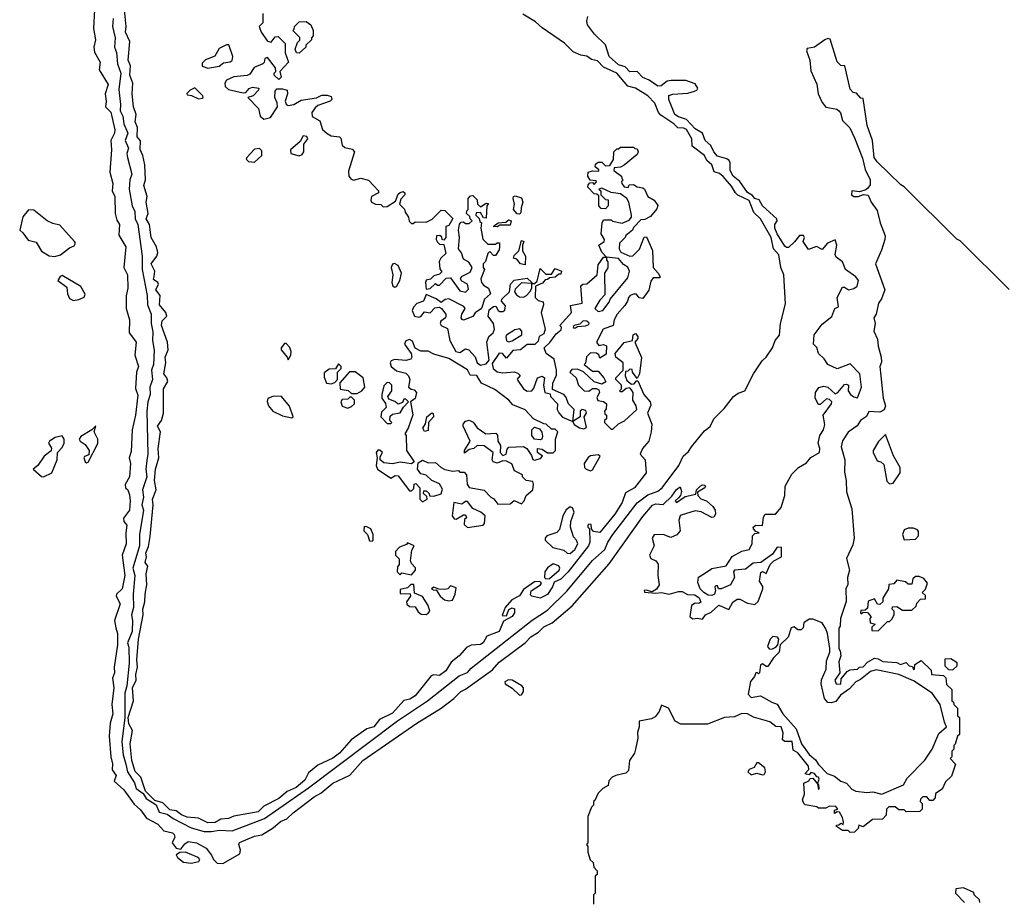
# Model space of a CAD drawing. Extents: x 2106670 to 2323771, y 35271 to 224896.
# Tile 274 of 419: x 2311758 to 2317031, y 83801 to 88522. Entities that reach past the tile are written whole.
import ezdxf

# ---------------------------------------------------------------- set-up
doc = ezdxf.new("R2010")
doc.units = 0

msp = doc.modelspace()

# ---------------------------------------------------------------- linework, layer by layer
at = {"layer": '0CON20XD'}
for points in [[(2312158.4, 88575), (2312152, 88475), (2312162.8, 88415), (2312154.4, 88375), (2312158.6, 88348.6), (2312188.1, 88295), (2312183.1, 88253.1), (2312231.1, 88175), (2312214.7, 88125), (2312220.8, 88085), (2312216.7, 88055), (2312246.4, 88026.4), (2312267.2, 87932.8), (2312266.1, 87915), (2312246.3, 87875), (2312249.4, 87825), (2312240.4, 87705), (2312255.8, 87645.8), (2312252.1, 87605), (2312267.7, 87575), (2312269, 87485), (2312277.9, 87447.9), (2312292, 87425), (2312288.4, 87368.4), (2312325.9, 87305), (2312315.7, 87195.7), (2312335.3, 87155), (2312337.1, 87085), (2312327, 87043.1), (2312328, 86975), (2312346.2, 86915), (2312344.4, 86844.4), (2312367.3, 86815), (2312381.1, 86795), (2312374.6, 86725), (2312393.1, 86665), (2312382.7, 86635), (2312377.7, 86547.7), (2312390.9, 86510.9), (2312377.8, 86405), (2312359.5, 86325), (2312355, 86210), (2312344, 86175), (2312351.1, 86145), (2312345.3, 86075), (2312323.1, 86033.1), (2312325, 86016), (2312336.1, 86005), (2312345, 85977.1), (2312348.7, 85945), (2312345.2, 85894.8), (2312312.7, 85852.7), (2312315.8, 85835.8), (2312330.5, 85815), (2312325.2, 85775), (2312327.4, 85715), (2312306.4, 85655), (2312321, 85545), (2312306.2, 85475), (2312276.8, 85445), (2312274.5, 85435.5), (2312295.1, 85394.9), (2312265.2, 85305.2), (2312273, 85265), (2312281, 85235), (2312281.2, 85175), (2312263.4, 85055), (2312265.4, 85025), (2312254.4, 84995.6), (2312261.4, 84945), (2312251.1, 84855), (2312256.4, 84805), (2312242, 84755), (2312236.2, 84685), (2312245.7, 84575), (2312255, 84537.5), (2312252.5, 84505), (2312274.7, 84475), (2312263.8, 84445), (2312315, 84397.4), (2312370.7, 84320.7), (2312405, 84290.2), (2312437, 84247), (2312496.8, 84215), (2312529.2, 84179.2), (2312575, 84167.2), (2312585, 84159.4), (2312588.2, 84145), (2312574.5, 84115), (2312595, 84085.5), (2312620.6, 84079.4), (2312641.7, 84108.3), (2312659.1, 84120.9), (2312704.3, 84115), (2312755.7, 84085), (2312785, 84048.8), (2312795.4, 84025.4), (2312815, 84005.5), (2312845, 84003.3)], [(2312805, 84222.4), (2312765, 84221.9), (2312715, 84246.7), (2312655, 84251.6), (2312624.2, 84264.2), (2312596.3, 84286.3), (2312560.8, 84290.8), (2312525, 84329.1), (2312480.5, 84340.5), (2312431.1, 84391.1), (2312405.5, 84465), (2312375.3, 84495.3), (2312357.2, 84555), (2312349.6, 84645), (2312361.8, 84715), (2312341.7, 84751.7), (2312337.7, 84785), (2312367.8, 84875), (2312362.5, 84945), (2312382.1, 84985), (2312379.4, 85015), (2312388.2, 85055), (2312384.6, 85095), (2312394.1, 85205), (2312419.1, 85335), (2312417.1, 85365), (2312428.2, 85405), (2312428.7, 85445), (2312439.2, 85495), (2312434.2, 85555), (2312442.9, 85595), (2312428.7, 85615), (2312436.2, 85645), (2312432.5, 85665), (2312448.1, 85701.9), (2312456.1, 85755), (2312472.1, 85925), (2312469.1, 85955), (2312488.9, 86005), (2312480.3, 86055), (2312484.3, 86115.7), (2312503.1, 86175), (2312499.3, 86225), (2312511.2, 86315), (2312496.2, 86345), (2312516.4, 86375), (2312526.9, 86415), (2312527.1, 86545), (2312551.5, 86585), (2312546.2, 86605), (2312528.7, 86625), (2312540.4, 86685), (2312535.9, 86715), (2312552.8, 86755), (2312549.4, 86795), (2312516.5, 86885), (2312521.3, 86908.7), (2312546.2, 86935), (2312539.4, 86955), (2312505.9, 86995), (2312509.2, 87045), (2312487.2, 87075), (2312500.5, 87105), (2312498.1, 87115), (2312475, 87131.2), (2312477.3, 87147.3), (2312481.8, 87175), (2312461.8, 87215), (2312491.5, 87255), (2312496.9, 87275), (2312490, 87305), (2312462.3, 87355), (2312453.3, 87425), (2312434.6, 87455), (2312445.4, 87485), (2312435.4, 87544.6), (2312439.6, 87575), (2312422.7, 87635), (2312430.4, 87665), (2312427.3, 87745), (2312417.3, 87795), (2312403.4, 87826.6), (2312403.9, 87873.9), (2312386.2, 87895), (2312387.8, 87945), (2312376.5, 87975), (2312380.7, 88015), (2312366.2, 88055), (2312360, 88125), (2312362.8, 88182.8), (2312347.3, 88225), (2312351.5, 88275), (2312338.8, 88305), (2312347.5, 88405), (2312324.7, 88455), (2312328.2, 88485), (2312319.1, 88575)], [(2312745, 84174.4), (2312785, 84174.7), (2312825, 84181.6), (2312895, 84178.1), (2313067.9, 84245), (2313305, 84408.6), (2313781.8, 84768.2), (2313941.3, 84875), (2314111.7, 85008.3), (2314155, 85026.7), (2314175, 85050.4), (2314503, 85307), (2314585, 85360.4), (2314688.3, 85461.7), (2314824.5, 85625.5), (2314892.1, 85685), (2314908, 85725), (2314933.8, 85766.2), (2315065, 85934.1), (2315121.7, 85978.3), (2315175, 85997), (2315198.1, 86015), (2315288.1, 86135), (2315310.8, 86185), (2315340, 86210), (2315355.5, 86234.5), (2315425, 86320.3), (2315456.1, 86343.9), (2315475.6, 86385), (2315529.9, 86440.1), (2315581.3, 86505), (2315605, 86522.2), (2315641, 86535), (2315688.3, 86625), (2315734.4, 86695), (2315755.9, 86714.2), (2315789.5, 86765), (2315802.9, 86805), (2315826.6, 86833.4), (2315832.2, 86895), (2315858.8, 87001.1), (2315849.1, 87155), (2315833.7, 87195), (2315823.8, 87263.8), (2315795.5, 87295), (2315781.7, 87355), (2315725.3, 87455.3), (2315689.6, 87489.6), (2315665, 87553.4), (2315603, 87583), (2315591.2, 87595), (2315570.1, 87630.1), (2315525, 87683.1), (2315505, 87698.1), (2315476.7, 87706.7), (2315465.2, 87745), (2315437.7, 87767.7), (2315425.2, 87795), (2315359.6, 87845), (2315357.6, 87885), (2315328.4, 87935), (2315315, 87941.6), (2315282.8, 87942.8), (2315261.1, 87965), (2315190.5, 88010.5), (2315178.5, 88025), (2315158.9, 88075), (2315121.8, 88115), (2315055, 88155.1), (2315015, 88165.9), (2314956.3, 88235), (2314885, 88268.7), (2314851.8, 88301.8), (2314819.2, 88309.2), (2314795, 88327.4), (2314762.4, 88332.4), (2314720.9, 88350.9), (2314675, 88397.3), (2314555, 88477.7), (2314520.4, 88510.4), (2314452.1, 88552.1)], [(2312845, 84003.3), (2312937.1, 84055), (2312940.9, 84075), (2312930.4, 84105), (2312935, 84116.1), (2313015, 84150), (2313055, 84157.7), (2313115.5, 84194.5), (2313155, 84227.9), (2313188, 84242), (2313221.8, 84275), (2313335, 84360.7), (2313370.4, 84379.6), (2313435, 84433.9), (2313525, 84477.3), (2313595, 84555.2), (2313884.5, 84755), (2314014, 84836), (2314082.8, 84887.2), (2314120, 84925), (2314145, 84937.7), (2314289.9, 85040.1), (2314325, 85081.8), (2314465, 85185.3), (2314495, 85217.8), (2314536.9, 85243.1), (2314565, 85271), (2314608.4, 85291.6), (2314716.4, 85383.6), (2314915, 85608.9), (2315095, 85862.6), (2315147.1, 85922.9), (2315165, 85929.7), (2315203.3, 85926.7), (2315249.8, 85970.2), (2315275, 86006.7), (2315295, 86021.2), (2315302.5, 85995), (2315296.1, 85973.9), (2315285, 85962.5), (2315267.5, 85945), (2315275, 85937.5), (2315321.9, 85968.1), (2315378, 85982), (2315382.5, 86005), (2315401.2, 86025), (2315415, 86031.2), (2315425, 86028.8), (2315430, 86025), (2315426.7, 86015), (2315387.5, 85992.5), (2315390, 85975), (2315405, 85955.5), (2315436, 85945), (2315469.2, 85915), (2315482.9, 85895), (2315484.2, 85875), (2315475, 85858.8), (2315465, 85856.2), (2315406.7, 85886.7), (2315375, 85892.2), (2315300.6, 85869.4), (2315294, 85866), (2315288, 85842), (2315294.1, 85785), (2315276.7, 85763.3), (2315245, 85749.1), (2315204.6, 85764.6), (2315155, 85763.9), (2315145.3, 85745), (2315154.7, 85705), (2315131.1, 85655), (2315137.1, 85637.1), (2315165, 85624), (2315177.1, 85607.1), (2315175.4, 85545), (2315182.6, 85495), (2315168.3, 85471.7), (2315145, 85458), (2315113.1, 85466.9), (2315102.5, 85465), (2315103.6, 85456.4), (2315165, 85451.2), (2315194.6, 85455.4), (2315235, 85445.7), (2315285, 85460.5), (2315305, 85460.7), (2315333.9, 85443.9), (2315372.7, 85442.7), (2315396.4, 85426.4), (2315405, 85402.7), (2315395, 85395.9), (2315375, 85397), (2315355.3, 85385), (2315346.2, 85325), (2315363.3, 85313.3), (2315387.2, 85317.2), (2315415, 85311.8), (2315430, 85335), (2315461.4, 85348.6), (2315502.7, 85387.3), (2315555.5, 85364.5), (2315577.2, 85402.8), (2315600.6, 85419.4), (2315615, 85419.7), (2315655, 85398.2), (2315695, 85390), (2315713.1, 85406.9), (2315736.9, 85475), (2315737.3, 85487.3), (2315720.5, 85515), (2315727.5, 85562.5), (2315735, 85567.5), (2315755, 85556.2), (2315777.5, 85605), (2315797.1, 85625), (2315836.8, 85645), (2315837.1, 85695), (2315815, 85697.5), (2315789.2, 85660.8), (2315726, 85616), (2315685, 85612.1), (2315645, 85578.8), (2315586.2, 85573.8), (2315580, 85565), (2315586.2, 85535), (2315565, 85495.8), (2315514.3, 85474.3), (2315500, 85475), (2315495, 85490), (2315485, 85490), (2315480, 85485), (2315483.3, 85463.3), (2315478.8, 85445), (2315465, 85437.8), (2315445, 85440), (2315422.2, 85455), (2315402.2, 85475), (2315388.7, 85508.7), (2315393, 85537), (2315425, 85557.3), (2315465, 85583.2), (2315541.7, 85598.3), (2315573.2, 85646.8), (2315625, 85676.5), (2315665.1, 85684.9), (2315680.7, 85715), (2315681.3, 85758.7), (2315695, 85771.2), (2315717.5, 85775), (2315700.7, 85780.7), (2315686.7, 85795), (2315686.2, 85805), (2315700, 85815), (2315735.8, 85814.2), (2315741.3, 85858.7), (2315750, 85875), (2315805, 85874.6), (2315835, 85909.6), (2315856, 85975), (2315856.7, 86025), (2315892.2, 86087.8), (2315928, 86125), (2315971.1, 86148.9), (2315995, 86178.4), (2316041.8, 86205), (2316043.5, 86225), (2316034.3, 86255), (2316043.6, 86295), (2316061.8, 86325), (2316068.9, 86355), (2316060.7, 86405), (2316105.7, 86464.3), (2316106.5, 86475), (2316095, 86488.5), (2316078.9, 86491.1), (2316045, 86461.4), (2316035, 86462), (2316017.1, 86495), (2316020, 86525), (2316037, 86553), (2316065, 86560), (2316085, 86554.4), (2316125, 86517.9), (2316139.2, 86525), (2316175, 86568.6), (2316185, 86570.8), (2316195.7, 86565), (2316195.4, 86535), (2316207.3, 86515), (2316225, 86502.1), (2316245, 86497.5), (2316266.2, 86555), (2316257.9, 86625), (2316205, 86678.9), (2316135, 86651.6), (2316085.4, 86675), (2316066, 86706), (2316035.3, 86735), (2316026, 86766), (2316009.4, 86785), (2316012.9, 86835), (2316055, 86891.4), (2316107.9, 86932.1), (2316123.8, 86976.2), (2316142.5, 86985), (2316135.5, 87034.5), (2316165, 87090), (2316175, 87090), (2316195.9, 87075.9), (2316225, 87081.8), (2316243.1, 87095), (2316249.2, 87125), (2316236, 87145), (2316180, 87185), (2316163.8, 87225), (2316129.7, 87249.7), (2316125.7, 87265), (2316134.2, 87315), (2316125, 87342.5), (2316084.7, 87325.3), (2316055, 87291.2), (2316025, 87308), (2315981.4, 87291.4), (2315954.2, 87335), (2315961.2, 87355), (2315955, 87366), (2315934.2, 87365.8), (2315907.9, 87332.1), (2315875, 87303.1), (2315865, 87302), (2315855, 87310), (2315814, 87375), (2315802.3, 87405), (2315802.2, 87425), (2315814.4, 87445), (2315811.8, 87455), (2315735, 87525.9), (2315717.3, 87557.3), (2315695, 87564.6), (2315681.3, 87581.3), (2315655, 87596.1), (2315615.1, 87655.1), (2315578.3, 87685), (2315563.4, 87715), (2315563.4, 87755), (2315557.3, 87767.3), (2315545, 87777), (2315495, 87790.8), (2315475, 87814.8), (2315458.6, 87848.6), (2315429, 87875), (2315413.8, 87913.8), (2315375, 87937.5), (2315328.4, 87988.4), (2315285, 88002.7), (2315266.6, 88015), (2315234.1, 88095), (2315233.8, 88116.2), (2315255, 88123.5), (2315335, 88127.9), (2315371.2, 88138.8), (2315384, 88145), (2315388.6, 88155), (2315375, 88178), (2315325.8, 88195.8), (2315247.3, 88197.3), (2315225, 88192.9), (2315192.3, 88167.7), (2315175, 88166.9), (2315128.8, 88198.8), (2315095, 88211.8), (2315065, 88245.3), (2315025, 88243), (2315000.1, 88270.1), (2314965, 88280.6), (2314915, 88324.7), (2314895, 88386.7), (2314836.6, 88445), (2314799, 88495), (2314795.4, 88515), (2314800.2, 88539.8)], [(2313060, 88555), (2313060, 88505), (2313040, 88485), (2313050, 88455), (2313085, 88407.5), (2313105, 88402.5), (2313125, 88430), (2313141.7, 88431.7), (2313180, 88395), (2313180, 88345), (2313197.5, 88295), (2313150, 88245), (2313157.5, 88215), (2313145, 88202.5), (2313120, 88225), (2313120, 88235), (2313130, 88245), (2313127.5, 88265), (2313085, 88320), (2313070, 88315), (2313067, 88293), (2313060, 88285), (2313013.6, 88266.4), (2312989.3, 88230.7), (2312975, 88222.5), (2312903.6, 88216.4), (2312865, 88197.5), (2312857, 88183), (2312858.8, 88165), (2312875, 88148.8), (2312955, 88130), (2312968.3, 88131.7), (2312987, 88153), (2313005, 88160), (2313037.5, 88155), (2313036.7, 88145), (2313007.5, 88115), (2312980, 88105), (2313036.3, 88046.3), (2313046.2, 88005), (2313065, 87988.8), (2313101.2, 87998.8), (2313137.5, 88055), (2313137, 88077), (2313123.8, 88105), (2313125, 88140), (2313135, 88152.5), (2313165, 88152.5), (2313190, 88145), (2313192.5, 88125), (2313180, 88085), (2313185, 88070), (2313195, 88062.5), (2313225, 88067.5), (2313265, 88091.2), (2313346.4, 88103.6), (2313375, 88117.5), (2313405, 88117.5), (2313425, 88110), (2313430, 88095), (2313420, 88085), (2313355, 88063.3), (2313340.4, 88049.5), (2313322.5, 88025), (2313323, 88003), (2313365, 87980), (2313380, 87935), (2313403.6, 87913.6), (2313425, 87900), (2313470, 87895), (2313477, 87887), (2313485, 87850), (2313498.3, 87838.3), (2313538.3, 87828.3), (2313550, 87815), (2313518.3, 87711.7), (2313520, 87685), (2313530.7, 87670.7), (2313545, 87662.5), (2313585, 87674), (2313625, 87662.9), (2313680, 87605), (2313680, 87595), (2313642.5, 87575), (2313637.5, 87555), (2313642.5, 87545), (2313663.6, 87533.6), (2313691.7, 87531.7), (2313705, 87520), (2313725, 87522.5), (2313770, 87550), (2313785, 87587.5), (2313795, 87597.5), (2313811.7, 87601.7), (2313820, 87595), (2313820, 87585), (2313799.3, 87560.7), (2313792.5, 87535), (2313818.3, 87508.3), (2313821.7, 87491.7), (2313840, 87465), (2313843, 87443), (2313855, 87430), (2313865, 87430), (2313875, 87440), (2313935, 87437.5), (2313966.4, 87453.6), (2314015, 87502.5), (2314035, 87500), (2314077, 87457), (2314055, 87420), (2314040, 87415), (2314040, 87355), (2314028.3, 87341.7), (2314020, 87345), (2314018.3, 87358.3), (2314007, 87367), (2313990, 87365), (2313987.5, 87345), (2313995, 87330), (2314005, 87320), (2314028.3, 87318.3), (2314039.3, 87270.7), (2314012.5, 87245), (2314003.6, 87226.4), (2314008.3, 87188.3), (2314017.5, 87172.5), (2314005, 87160), (2313975, 87150), (2313957.5, 87132.5), (2313935, 87127.5), (2313930, 87115), (2313935, 87080), (2313955, 87082.5), (2313985, 87110), (2313995, 87100), (2314005, 87100), (2314041.7, 87138.3), (2314065, 87140), (2314115, 87070), (2314145, 87062.5), (2314161.7, 87078.3), (2314155.8, 87105.8), (2314125, 87122.5), (2314117.5, 87135), (2314123.9, 87146.1), (2314170, 87170), (2314180, 87195), (2314163.3, 87223.3), (2314135, 87240), (2314123.3, 87273.3), (2314107.5, 87295), (2314113.3, 87355), (2314107.5, 87395), (2314113, 87427), (2314121.7, 87438.3), (2314135, 87440), (2314145, 87430), (2314165, 87430), (2314180, 87445), (2314170, 87455), (2314168.3, 87468.3), (2314150, 87485), (2314151.7, 87498.3), (2314160, 87505), (2314160, 87565), (2314171.7, 87578.3), (2314185, 87580), (2314208.3, 87558.3), (2314210, 87535), (2314225, 87520), (2314255, 87540), (2314268.3, 87538.3), (2314260, 87525), (2314255, 87460), (2314241.7, 87461.7), (2314225, 87490), (2314201.7, 87488.3), (2314200, 87475), (2314218.3, 87458.3), (2314221.7, 87441.7), (2314230, 87435), (2314227.5, 87405), (2314237.5, 87347.5), (2314265, 87320), (2314305, 87320), (2314315, 87327.5), (2314327, 87327), (2314326.7, 87305), (2314325, 87290), (2314305, 87260), (2314295, 87260), (2314275, 87280), (2314265, 87270), (2314252.5, 87227.5), (2314240, 87215), (2314240, 87195), (2314247.5, 87185), (2314226.7, 87135), (2314230, 87115), (2314241.2, 87101.2), (2314268.8, 87085), (2314278.8, 87055), (2314246.7, 87025), (2314230, 86975), (2314197, 86953), (2314185, 86932.5), (2314135, 86913.8), (2314126.4, 86916.4), (2314121.2, 86925), (2314126.2, 86945), (2314143.3, 86975), (2314136.1, 86986.1), (2314055, 87027.5), (2314036.4, 87023.6), (2314015, 87007.5), (2313987.7, 87027.7), (2313935, 87050), (2313920, 87015), (2313885, 87002.5), (2313866.4, 86983.6), (2313860, 86965), (2313872.5, 86935), (2313895, 86930), (2313905, 86933.3), (2313925, 86958), (2313955, 86952.5), (2313981.2, 86978.8), (2314005, 86982.5), (2314016.4, 86976.4), (2314040, 86945), (2314040, 86935), (2314037.5, 86925), (2314013, 86907), (2314008.8, 86895), (2314014.5, 86884.4), (2314049.2, 86869.2), (2314061.2, 86805), (2314093.3, 86745), (2314115, 86740), (2314145, 86760), (2314163.3, 86755), (2314197.6, 86717.6), (2314206.7, 86685), (2314225, 86672.5), (2314255, 86680), (2314271.7, 86698.3), (2314260, 86795), (2314269.2, 86825), (2314294.1, 86845.9), (2314300, 86865), (2314295.9, 86895.9), (2314266.2, 86935), (2314271.7, 86968.3), (2314295, 86986.7), (2314308.3, 86988.3), (2314320, 86965), (2314329.6, 86959.5), (2314345, 86958.8), (2314355, 86966.7), (2314359.7, 86989.7), (2314337.5, 87015), (2314340, 87025), (2314380, 87065), (2314386.7, 87105), (2314405, 87126.7), (2314475, 87137.5), (2314500, 87115), (2314500, 87110), (2314445, 87112.5), (2314411.7, 87078.3), (2314407.5, 87065), (2314418.3, 87048.3), (2314435, 87038.8), (2314455, 87036.7), (2314472.5, 87045), (2314490, 87065), (2314500, 87085), (2314500, 87110), (2314515, 87110), (2314528.3, 87121.7), (2314545, 87190), (2314575, 87160), (2314605, 87160), (2314625, 87190), (2314660, 87175), (2314655, 87160), (2314645, 87160), (2314625, 87143.3), (2314595, 87140), (2314585, 87130), (2314571.7, 87128.3), (2314558.3, 87111.7), (2314520, 87095), (2314518.8, 87035), (2314535, 87018.8), (2314561.7, 87011.7), (2314562.5, 86995), (2314550, 86955), (2314572.5, 86865), (2314565, 86840), (2314540, 86825), (2314535, 86800), (2314516.4, 86783.6), (2314475, 86782.5), (2314440, 86755), (2314399.3, 86750.7), (2314365, 86710), (2314342.5, 86735), (2314325, 86736), (2314288.3, 86681.7), (2314292.5, 86655), (2314315, 86636.2), (2314345, 86631.2), (2314405, 86636.7), (2314425, 86630), (2314437.5, 86617.5), (2314422.5, 86597.5), (2314425, 86590), (2314456.1, 86546.1), (2314475, 86532.5), (2314500, 86535), (2314511.7, 86548.3), (2314530, 86605), (2314555, 86612.5)], [(2312258.4, 88528.4), (2312255.2, 88485.2), (2312268.1, 88425), (2312266, 88375), (2312276.6, 88346.6), (2312281, 88285), (2312298.4, 88235), (2312288.1, 88148.1), (2312297.7, 88067.7), (2312295.3, 88035), (2312309.2, 88005), (2312315.3, 87965), (2312337.1, 87915), (2312322.9, 87875), (2312339.7, 87835), (2312332, 87805), (2312334, 87784), (2312357.8, 87695), (2312347.1, 87665), (2312343.6, 87615), (2312360.6, 87525), (2312373.7, 87495), (2312375.9, 87455), (2312390.5, 87425), (2312413.3, 87255), (2312412.7, 87185), (2312439.8, 87045), (2312442, 86995), (2312461.2, 86945), (2312462.4, 86895), (2312471.2, 86851.2), (2312469.4, 86805), (2312477.4, 86752.6), (2312474, 86675), (2312463.8, 86645), (2312468.7, 86595), (2312455.3, 86555), (2312456.6, 86515), (2312443.1, 86475), (2312438.8, 86425), (2312444.1, 86195), (2312438.8, 86161.2), (2312432.8, 86115), (2312438.2, 86075), (2312415.7, 86005), (2312420.9, 85965), (2312412.5, 85925), (2312421.2, 85895), (2312398.5, 85765), (2312399, 85705), (2312364, 85585), (2312374.5, 85545), (2312365.7, 85445), (2312366.4, 85375), (2312356.1, 85335), (2312361.7, 85305), (2312359.3, 85245), (2312334.8, 85185.2), (2312341.8, 85161.8), (2312343.4, 85076.6), (2312330.7, 84955), (2312320, 84915), (2312321.1, 84785), (2312304.5, 84654.5), (2312311.2, 84585), (2312325.9, 84535.9), (2312335.4, 84495), (2312372, 84435), (2312381.3, 84405), (2312418.2, 84378.2), (2312435, 84352.2), (2312488.2, 84318.2), (2312505, 84278.2), (2312548.1, 84268.1), (2312578.9, 84245), (2312675, 84194.8), (2312745, 84174.4)], [(2313255, 88342.5), (2313240, 88345), (2313232.5, 88365), (2313245, 88400), (2313257, 88413), (2313257, 88427), (2313220, 88465), (2313228.3, 88471.7), (2313230, 88485), (2313255, 88510), (2313291.7, 88511.7), (2313317.5, 88495), (2313330, 88465), (2313330, 88435), (2313320, 88425), (2313320, 88415), (2313290, 88385), (2313290, 88375), (2313255, 88342.5)], [(2312765, 88263.3), (2312825, 88273.3), (2312848.3, 88291.7), (2312884, 88296), (2312895, 88303.3), (2312898.8, 88325), (2312878.3, 88388.3), (2312865, 88387.5), (2312825, 88367.5), (2312803, 88327), (2312753, 88307), (2312735, 88290), (2312735, 88272.5), (2312765, 88263.3)], [(2317057, 87077), (2316795, 87337.5), (2316777, 87347), (2316495, 87627.5), (2316477, 87637), (2316350.7, 87760.7), (2316334.2, 87784.2), (2316324.5, 87875), (2316296.3, 87956.3), (2316275, 88100), (2316261.7, 88101.7), (2316238.3, 88128.3), (2316221.7, 88131.7), (2316205, 88150), (2316176.7, 88275), (2316155, 88276.2), (2316135, 88296.2), (2316097.5, 88417.5), (2316085, 88421.2), (2316070, 88415), (2316014.5, 88375.5), (2315975, 88368.7), (2315970.5, 88355), (2315988.9, 88305), (2315995, 88248.6), (2316027.6, 88177.5), (2316034.5, 88125), (2316055, 88077.9), (2316075, 88053.1), (2316133.2, 88043.2), (2316144.5, 88034.5), (2316153.4, 88023.4), (2316165, 87982.5), (2316203.8, 87943.8), (2316229.3, 87889.3), (2316271.5, 87781.5), (2316285, 87720), (2316312.5, 87665), (2316311.7, 87638.3), (2316300.3, 87619.7), (2316289.4, 87610.6), (2316255, 87600.8), (2316214.3, 87605.7), (2316213.1, 87585), (2316225.3, 87574.7), (2316247.5, 87575), (2316276.4, 87586.4), (2316302, 87582), (2316317.1, 87545), (2316350.5, 87500.5), (2316365.5, 87435), (2316392, 87365), (2316391.5, 87345), (2316372.2, 87287.8), (2316340.6, 87215), (2316390.9, 87075), (2316373.4, 87026.6), (2316357.3, 87005), (2316344.2, 86945.8), (2316332.5, 86925), (2316339.5, 86895), (2316332.3, 86855), (2316351.2, 86811.2), (2316355, 86773.3), (2316372, 86715), (2316372.2, 86687.8), (2316364.7, 86665), (2316368.8, 86615), (2316382.5, 86495), (2316394.8, 86455), (2316387, 86433), (2316365, 86420), (2316305, 86423.8), (2316291.9, 86398.1), (2316260, 86375), (2316242.9, 86347.1), (2316195, 86312.5), (2316165, 86267.1), (2316157.7, 86235), (2316176.5, 86165), (2316175, 86100), (2316183.3, 86055), (2316185, 85993.3), (2316213.3, 85903.3), (2316225.8, 85745), (2316219.6, 85710.4), (2316185, 85637.5), (2316201.2, 85575), (2316191.2, 85535), (2316192.5, 85497.5), (2316182.5, 85475), (2316183, 85407), (2316154, 85315), (2316152.5, 85275), (2316144.2, 85264.2), (2316144.6, 85155.3), (2316152.5, 85142.5), (2316154.4, 85115.6), (2316144.1, 85084.1), (2316150, 85025), (2316123.3, 84985), (2316130, 84965), (2316155, 84963.8), (2316157.5, 84992.5), (2316188.3, 85031.7), (2316205, 85040), (2316245, 85043.8), (2316255.8, 85054.2), (2316275, 85057.5), (2316298.1, 85081.9), (2316335, 85102.5), (2316355, 85100), (2316380, 85085), (2316455, 85080), (2316475, 85070), (2316505, 85080), (2316521.7, 85061.7), (2316538.3, 85058.3), (2316545, 85042.5), (2316550, 85045), (2316551.7, 85068.3), (2316585, 85090), (2316638.3, 85038.3), (2316640, 85015), (2316705, 85010), (2316718.3, 84998.3), (2316721.7, 84961.7), (2316750, 84935), (2316750, 84875), (2316758.3, 84868.3), (2316760, 84855), (2316780, 84835), (2316780, 84795), (2316790, 84785), (2316790, 84695), (2316780, 84685), (2316768.3, 84641.7), (2316760, 84635), (2316760, 84615), (2316750, 84605), (2316750, 84575), (2316740, 84565), (2316770, 84535), (2316748.3, 84471.7), (2316715, 84440), (2316698.3, 84401.7), (2316661.7, 84378.3), (2316660, 84355), (2316648.3, 84341.7), (2316631.7, 84341.7), (2316615, 84360), (2316595, 84360), (2316581.7, 84348.3), (2316580, 84335), (2316590, 84325), (2316590, 84295), (2316578.3, 84281.7), (2316505, 84280), (2316495, 84290), (2316465, 84290), (2316447, 84307), (2316413, 84307), (2316400, 84295), (2316398.3, 84261.7), (2316378.3, 84241.7), (2316325, 84240), (2316275, 84200), (2316251.7, 84208.3), (2316248.3, 84191.7), (2316228.3, 84171.7), (2316205, 84170), (2316195, 84180), (2316165, 84180), (2316131.7, 84201.7), (2316131.7, 84208.3), (2316145, 84210), (2316155, 84220), (2316168.3, 84211.7), (2316170, 84225), (2316165, 84250), (2316148.3, 84278.3), (2316135, 84280), (2316121.7, 84271.7), (2316121.7, 84288.3), (2316140, 84295), (2316128.3, 84308.3), (2316095, 84310), (2316075, 84300), (2316035, 84300), (2316027, 84307), (2315965, 84317.5), (2315957.5, 84325), (2315950, 84345), (2315960, 84375), (2315956.4, 84433.6), (2315983, 84447), (2315991.7, 84458.3), (2316005, 84460), (2316030, 84430), (2316035, 84400), (2316040, 84405), (2316037.5, 84425), (2316030, 84430), (2316040, 84455), (2316035, 84466.2), (2316027.5, 84467.5), (2316013.9, 84486.1), (2315995, 84490), (2315985, 84477.5), (2315963, 84483), (2315983.6, 84506.4), (2315981.9, 84525)], [(2312715, 88097.5), (2312735, 88102.5), (2312740, 88105), (2312737.5, 88115), (2312695, 88157.5), (2312670, 88145), (2312653, 88127), (2312655, 88120), (2312677, 88117), (2312715, 88097.5)], [(2313255, 87793.8), (2313269.6, 87800.5), (2313280, 87815), (2313280, 87855), (2313300, 87885), (2313295, 87897.5), (2313275, 87900), (2313259.3, 87870.7), (2313207.5, 87825), (2313210, 87805), (2313255, 87793.8)], [(2314555, 86612.5), (2314567.5, 86605), (2314563.3, 86565), (2314570, 86525), (2314598.3, 86518.3), (2314600, 86505), (2314637.5, 86465), (2314636.2, 86435), (2314645, 86416.7), (2314665, 86394), (2314720, 86370), (2314727.5, 86355), (2314755, 86336.2), (2314778, 86332), (2314792.5, 86337.5), (2314780, 86395), (2314792.5, 86415), (2314789.3, 86429.3), (2314770, 86435), (2314760, 86425), (2314760, 86395), (2314720, 86370), (2314727.5, 86435), (2314697.5, 86465), (2314683.3, 86503.3), (2314672.5, 86515), (2314611.7, 86541.7), (2314613.6, 86576.4), (2314631.7, 86618.3), (2314633.3, 86645), (2314620, 86705), (2314577.1, 86735), (2314566.7, 86765), (2314596.4, 86793.6), (2314630, 86840), (2314658.3, 86861.7), (2314660, 86875), (2314650, 86885), (2314712.5, 86955), (2314707.5, 86992.5), (2314770, 87005), (2314763, 87097), (2314773.6, 87106.4), (2314795, 87107.5), (2314850, 87155), (2314855, 87210), (2314885, 87250), (2314900, 87250), (2314900, 87235), (2314907.5, 87225), (2314907, 87193), (2314890, 87165), (2314891.7, 87048.3), (2314865, 87020), (2314837.5, 86975), (2314855, 86960), (2314880, 86965), (2314915, 87010), (2314920, 87025), (2315015, 87140), (2315023.3, 87175), (2315015, 87197.5), (2314990.7, 87210.7), (2314965, 87242.5), (2314900, 87250), (2314875, 87276.7), (2314858.8, 87315), (2314887.5, 87335), (2314890, 87345), (2314872.5, 87375), (2314877.5, 87435), (2314885, 87450), (2314925, 87450), (2314933, 87443), (2314985, 87433.3), (2315021.7, 87448.3), (2315033.3, 87465), (2315033.3, 87475), (2315020, 87545), (2315010, 87565), (2314975, 87589.2), (2314926.1, 87596.1), (2314875, 87620), (2314860, 87615), (2314870, 87605), (2314870, 87585), (2314895, 87560), (2314908.3, 87558.3), (2314910, 87525), (2314895, 87510), (2314871.7, 87511.7), (2314860, 87525), (2314858.3, 87578.3), (2314848.3, 87588.3), (2314835, 87590), (2314800, 87625), (2314801.7, 87638.3), (2314811.7, 87648.3), (2314825, 87650), (2314835, 87640), (2314846.7, 87653.3), (2314845, 87660), (2314812.5, 87662.5), (2314800, 87685), (2314802.5, 87705), (2314825, 87713.3), (2314858.3, 87711.7), (2314858.3, 87718.3), (2314840, 87735), (2314841.7, 87748.3), (2314855, 87760), (2314875, 87760), (2314895, 87740), (2314918.3, 87741.7), (2314937, 87773), (2314940, 87815), (2314955, 87830), (2314965, 87830), (2314975, 87840), (2315045, 87840), (2315051.7, 87831.7), (2315065, 87830), (2315070, 87815), (2315065, 87800), (2314995, 87742.5), (2314975, 87732.5), (2314941.7, 87728.3), (2314940, 87715), (2314980, 87685), (2314981.7, 87671.7), (2314990, 87665), (2314980, 87655), (2314982.5, 87645), (2314995, 87627.5), (2315016.4, 87623.6), (2315021.7, 87638.3), (2315045, 87640), (2315065, 87627.5), (2315095, 87621.2), (2315104.2, 87614.2), (2315122.5, 87575), (2315155.9, 87555.9), (2315175, 87527.5), (2315170.7, 87509.3), (2315135, 87467.5), (2315105, 87452.5), (2315085, 87450), (2315045, 87410), (2315040, 87395), (2315003.6, 87366.4), (2315000, 87355), (2314970, 87325), (2314967.5, 87295), (2314977, 87277), (2315025, 87256.7), (2315041.7, 87258.3), (2315077, 87293), (2315101.7, 87358.3), (2315115, 87360), (2315146.1, 87286.1), (2315150, 87195), (2315177.5, 87165), (2315187.5, 87145), (2315185, 87140), (2315150.7, 87139.3), (2315138.3, 87121.7), (2315127, 87073), (2315095, 87030), (2315075, 87032.5), (2315061.7, 87051.7), (2315045, 87052.5), (2315027.5, 87045), (2315017.5, 87035), (2315013.3, 87015), (2314998.8, 86991.2), (2314956.7, 86945), (2314941.2, 86915), (2314936.7, 86885), (2314882.5, 86865), (2314847.5, 86795), (2314858.3, 86778.3), (2314885, 86782.5), (2314900, 86775), (2314898.3, 86731.7), (2314865, 86710), (2314858.3, 86728.3), (2314847, 86737), (2314815, 86737.5), (2314793, 86717), (2314787, 86683), (2314780, 86675), (2314825, 86640), (2314855, 86640), (2314886.7, 86605), (2314897, 86583), (2314875, 86571.2), (2314835, 86582.5), (2314776.7, 86636.7), (2314745, 86650), (2314715, 86648.8), (2314703.3, 86635), (2314737.5, 86605), (2314750, 86565), (2314780, 86535), (2314805, 86533.3), (2314825, 86547.5), (2314845, 86547.5), (2314859.3, 86539.3), (2314862.5, 86525), (2314848.3, 86498.3), (2314853, 86483), (2314885, 86477.5), (2314900, 86465), (2314898.3, 86438.3), (2314890, 86425), (2314891.7, 86411.7), (2314900, 86405), (2314900, 86385), (2314890, 86375), (2314890, 86365), (2314925, 86330), (2314935, 86330), (2314965, 86357.5), (2314996.1, 86373.9), (2315063.3, 86435), (2315060, 86455), (2315041.2, 86485), (2315042.5, 86525), (2315035, 86540), (2315025, 86550), (2315005, 86547.5), (2314985, 86530), (2314975, 86530), (2314970, 86535), (2314980, 86545), (2314980, 86565), (2314950, 86595), (2314950, 86605), (2314990, 86645), (2314990, 86685), (2314950, 86715), (2314947.5, 86735), (2314995, 86793.3), (2315040, 86805), (2315042.5, 86835), (2315055, 86842.5), (2315067.5, 86825), (2315067.5, 86815), (2315052.5, 86795), (2315087, 86713), (2315077.5, 86625), (2315065, 86600), (2315040, 86635), (2315038.3, 86648.3), (2315025, 86650), (2315015, 86640), (2315001.7, 86638.3), (2315000, 86615), (2315010, 86590), (2315035, 86570), (2315048.3, 86571.7), (2315061.7, 86588.3), (2315068.3, 86588.3), (2315100, 86515), (2315133.3, 86475), (2315138.3, 86458.3), (2315120, 86415), (2315143, 86357), (2315140, 86315), (2315126.7, 86265), (2315092.5, 86225), (2315080.8, 86195), (2315108.1, 86165), (2315112.9, 86095), (2315050.4, 86015), (2315001.3, 85988.7), (2314985, 85937.5), (2314945, 85874.5), (2314865, 85776.5), (2314831.2, 85781.2), (2314820, 85795), (2314818.3, 85818.3), (2314805, 85820), (2314800, 85815), (2314800, 85805), (2314810, 85795), (2314810.4, 85725), (2314804.6, 85705), (2314695.4, 85564.6), (2314655, 85525.7), (2314619.3, 85510.7), (2314611.6, 85485), (2314585, 85444.2), (2314545, 85423.6), (2314500, 85435), (2314493, 85443), (2314497, 85463), (2314546.7, 85495), (2314552.5, 85505), (2314543, 85513), (2314515, 85512.5), (2314455, 85470), (2314434, 85436), (2314393.3, 85415), (2314357.5, 85375), (2314341.7, 85331.7), (2314365, 85330), (2314377, 85363), (2314395, 85372.5), (2314407, 85367), (2314408, 85345), (2314395, 85326.7), (2314348.3, 85301.7), (2314325, 85245.8), (2314259.1, 85220.9), (2314239.2, 85185), (2314225, 85175.8), (2314175, 85172.5), (2314150.5, 85159.5), (2314110.8, 85115), (2314068.2, 85081.8), (2314040, 85035), (2314005, 85010), (2313975, 85013.1), (2313961.8, 85008.2), (2313875, 84900.7), (2313846.2, 84883.8), (2313814.1, 84875.9), (2313755, 84809.2), (2313685.3, 84774.7), (2313655, 84736.2), (2313617.5, 84725), (2313533.4, 84666.6), (2313470.9, 84595), (2313435, 84567.1), (2313355, 84529.5), (2313305, 84488.5), (2313285, 84450.4), (2313239, 84411), (2313190.4, 84389.6), (2313145, 84351.5), (2313065, 84311.1), (2313035, 84280), (2312905, 84256.7), (2312875, 84244.4), (2312835, 84241.5), (2312805, 84222.4)], [(2313015, 87758.8), (2313053.8, 87795), (2313055, 87820), (2313041.7, 87831.7), (2313015, 87829.2), (2312973.3, 87785), (2312971.2, 87775), (2312983, 87763), (2313015, 87758.8)], [(2314435, 87480), (2314421.7, 87481.7), (2314402.5, 87505), (2314407.5, 87535), (2314400, 87565), (2314402.5, 87575), (2314410.7, 87579.3), (2314445, 87567.5), (2314452.5, 87545), (2314442.5, 87515), (2314441.7, 87488.3), (2314435, 87480)], [(2311945, 87254.5), (2311976.5, 87263.5), (2312025, 87300), (2312049.1, 87310.9), (2312055.7, 87325), (2312050.6, 87335), (2311972.5, 87422.5), (2311935, 87430), (2311905, 87445.4), (2311832.6, 87502.6), (2311805, 87504.4), (2311773.7, 87466.3), (2311757.5, 87395), (2311775, 87380.8), (2311802.2, 87342.2), (2311845, 87330), (2311873.5, 87283.5), (2311915, 87257.8), (2311945, 87254.5)], [(2314315, 87413.3), (2314292.5, 87415), (2314320, 87435), (2314361.7, 87438.3), (2314375, 87450), (2314390, 87445), (2314385, 87422.5), (2314328.3, 87421.7), (2314315, 87413.3)], [(2314465, 87210), (2314440, 87215), (2314419.3, 87239.3), (2314402.5, 87245), (2314405, 87260), (2314430, 87285), (2314445, 87340), (2314457.5, 87335), (2314450, 87315), (2314450, 87285), (2314466.7, 87255), (2314465, 87210)], [(2313765, 87090), (2313775, 87093.3), (2313793.3, 87125), (2313802.5, 87165), (2313785, 87206.7), (2313765, 87216.2), (2313755, 87212.5), (2313746.2, 87195), (2313756.7, 87155), (2313750, 87115), (2313756.1, 87096.1), (2313765, 87090)], [(2312045, 87018.8), (2312075, 87023.3), (2312103, 87037), (2312108.3, 87051.7), (2312085, 87093.3), (2311985, 87152.5), (2311973.6, 87146.4), (2311962.5, 87125), (2312010.7, 87090.7), (2312013.8, 87055), (2312025, 87030), (2312045, 87018.8)], [(2314725, 86870), (2314735, 86872.5), (2314745, 86880), (2314787, 86883), (2314805, 86890), (2314807, 86897), (2314795, 86907.5), (2314775, 86910), (2314758.3, 86891.7), (2314733, 86887), (2314721.7, 86878.3), (2314725, 86870)], [(2314375, 86796.7), (2314395, 86802.5), (2314447.5, 86835), (2314446.7, 86855), (2314436.1, 86866.1), (2314409.3, 86860.7), (2314365, 86833.3), (2314360.8, 86825), (2314365, 86802.5), (2314375, 86796.7)], [(2314318.3, 85928.3), (2314385, 85930), (2314405, 85947.5), (2314445, 85930), (2314460, 85945), (2314470, 85975), (2314505.8, 86004.2), (2314510, 86035), (2314505, 86050), (2314470, 86055), (2314450, 86075), (2314450, 86085), (2314407, 86107), (2314393, 86143), (2314365, 86157.5), (2314345, 86160), (2314315, 86147.5), (2314293.9, 86153.9), (2314287.5, 86165), (2314292.5, 86205), (2314245, 86240), (2314208.3, 86241.7), (2314190, 86225), (2314165, 86220), (2314140, 86200), (2314140, 86215), (2314170, 86265), (2314132.5, 86345), (2314133, 86357), (2314145, 86372.5), (2314165, 86377.5), (2314186.4, 86366.4), (2314206.7, 86336.7), (2314254.1, 86304.1), (2314307.5, 86307.5), (2314317, 86297), (2314317.5, 86265), (2314331.7, 86241.7), (2314330, 86205), (2314345, 86187.5), (2314362.5, 86195), (2314367.5, 86222.5), (2314377.5, 86232.5), (2314455, 86236.2), (2314473.3, 86225), (2314498.8, 86188.8), (2314505, 86167.5), (2314515, 86163.3), (2314547, 86173), (2314557.5, 86185), (2314530, 86205), (2314530, 86225), (2314555, 86222.5), (2314585, 86202.5), (2314615, 86203.3), (2314627.5, 86215), (2314627.5, 86275), (2314640, 86315), (2314625, 86330), (2314605, 86330), (2314577, 86357), (2314565, 86357.5), (2314510, 86385), (2314465, 86432.5), (2314399.3, 86459.3), (2314377.5, 86485), (2314302.3, 86542.3), (2314230, 86575), (2314218.8, 86595), (2314206.2, 86616.2), (2314169.3, 86619.3), (2314155, 86646.7), (2314055, 86708), (2313975, 86731.2), (2313945, 86746.7), (2313905, 86747.5), (2313875, 86762.5), (2313860.7, 86800.7), (2313845, 86810), (2313825, 86803.3), (2313818, 86785), (2313853.3, 86735), (2313857.5, 86715), (2313852.5, 86705), (2313825, 86698), (2313765, 86703.3), (2313747.5, 86695), (2313742.5, 86685), (2313747.5, 86665), (2313775, 86642.5), (2313825, 86630), (2313840, 86615), (2313847.5, 86595), (2313840, 86555), (2313853.3, 86543.3), (2313870.7, 86540.7), (2313883.3, 86525), (2313876.2, 86493.8), (2313850, 86475), (2313863, 86407), (2313838.8, 86335), (2313820, 86305), (2313826.7, 86295), (2313830, 86215), (2313870, 86155), (2313855, 86143.3), (2313795, 86152), (2313755, 86143.8), (2313708.3, 86148.3), (2313687.5, 86165), (2313688.3, 86181.7), (2313700, 86205), (2313687, 86217), (2313675, 86217.5), (2313667.5, 86205), (2313672.5, 86175), (2313666.7, 86135), (2313673.3, 86115), (2313745, 86067.5), (2313768.3, 86081.7), (2313785, 86080), (2313845, 86000), (2313855, 86000), (2313868.3, 86011.7), (2313870, 86035), (2313878.3, 86038.3), (2313900, 86015), (2313900, 85955), (2313915, 85940), (2313940, 85955), (2313938.3, 85968.3), (2313920, 85985), (2313921.7, 85998.3), (2313935, 86000), (2313950, 85985), (2313951.7, 85971.7), (2313975, 85970), (2314015, 85982.5), (2314022.5, 86007.5), (2314005, 86036.2), (2313963.9, 86053.9), (2313935, 86083.3), (2313905, 86090), (2313887.5, 86115), (2313891.7, 86148.3), (2313915, 86162.5), (2313945, 86150), (2313985, 86151.2), (2314014.2, 86124.2), (2314034.3, 86114.3), (2314076.4, 86103.6), (2314107.5, 86107.5), (2314115, 86100), (2314138.3, 86098.3), (2314150, 86085), (2314153.3, 86035), (2314165, 86017.5), (2314245, 86002.5), (2314280, 85965), (2314296.4, 85956.4), (2314318.3, 85928.3)], [(2313195, 86700), (2313210, 86725), (2313211.2, 86745), (2313205, 86767.5), (2313185, 86787.5), (2313175, 86787.5), (2313157.5, 86765), (2313157.5, 86755), (2313190, 86715), (2313195, 86700)], [(2313425, 86572.5), (2313445, 86580), (2313460, 86595), (2313460, 86635), (2313480, 86655), (2313480, 86665), (2313465, 86680), (2313448.3, 86651.7), (2313415, 86650), (2313388.3, 86631.7), (2313388.3, 86608.3), (2313400, 86575), (2313425, 86572.5)], [(2313565, 86520), (2313590, 86535), (2313606.4, 86553.6), (2313597.5, 86605), (2313555, 86636.2), (2313523, 86637), (2313471.7, 86578.3), (2313473, 86543), (2313517, 86537), (2313535, 86520), (2313565, 86520)], [(2313745, 86360), (2313750, 86365), (2313740, 86375), (2313741.7, 86398.3), (2313755, 86410), (2313795, 86417.5), (2313812.5, 86447.5), (2313840, 86475), (2313825, 86490), (2313815, 86490), (2313808.3, 86471.7), (2313785, 86462.5), (2313767, 86477), (2313735, 86490), (2313730, 86505), (2313750, 86535), (2313750, 86565), (2313738.3, 86578.3), (2313725, 86580), (2313708.3, 86561.7), (2313697.5, 86515), (2313697.5, 86495), (2313717, 86467), (2313720, 86445), (2313695, 86420), (2313692.5, 86395), (2313725, 86360), (2313745, 86360)], [(2313215, 86390), (2313222.5, 86395), (2313201.7, 86451.7), (2313160, 86505), (2313117, 86507), (2313087, 86493), (2313083, 86477), (2313090, 86455), (2313113.3, 86425), (2313165, 86400), (2313215, 86390)], [(2313515, 86442.5), (2313535, 86450), (2313550, 86465), (2313550, 86485), (2313535, 86500), (2313525, 86500), (2313515, 86490), (2313485, 86487.5), (2313477.5, 86475), (2313485, 86452.5), (2313515, 86442.5)], [(2313925, 86317.5), (2313916.7, 86335), (2313931.7, 86358.3), (2313937.5, 86395), (2313965, 86417.5), (2313972.5, 86412.5), (2313973.3, 86395), (2313947.5, 86365), (2313945, 86322.5), (2313925, 86317.5)], [(2312115, 86150), (2312125, 86153.3), (2312176.8, 86253.2), (2312175.8, 86275.8), (2312157.1, 86315), (2312165, 86347.5), (2312143.3, 86325), (2312085, 86290.9), (2312075.4, 86275), (2312080.6, 86265), (2312107.8, 86247.8), (2312130, 86215), (2312128.3, 86191.7), (2312105, 86182.5), (2312101.2, 86175), (2312107.5, 86155), (2312115, 86150)], [(2314545, 86272.5), (2314515, 86276.7), (2314500, 86295), (2314500, 86325), (2314515, 86340), (2314540.7, 86330.7), (2314553.6, 86313.6), (2314558.3, 86291.7), (2314553.3, 86276.7), (2314545, 86272.5)], [(2311885, 86074), (2311928.9, 86095), (2311958, 86165), (2311960, 86205), (2311985, 86230.6), (2311995, 86253.8), (2311995, 86276.7), (2311985, 86294.4), (2311946.7, 86285), (2311916.7, 86265), (2311912.5, 86255), (2311927, 86227), (2311926.7, 86213.3), (2311888.1, 86185), (2311854.3, 86135), (2311830, 86115), (2311875, 86076), (2311885, 86074)], [(2316415, 86037.5), (2316435, 86040), (2316472.5, 86095), (2316473.3, 86125), (2316437.3, 86187.3), (2316395, 86300), (2316356.4, 86263.6), (2316328.8, 86215), (2316328.8, 86205), (2316350, 86160), (2316370, 86155), (2316385, 86140), (2316400.8, 86050.8), (2316415, 86037.5)], [(2314815, 86106), (2314825, 86110.8), (2314866.7, 86185), (2314855, 86192.5), (2314814, 86186), (2314801.7, 86178.3), (2314781.2, 86145), (2314782, 86125), (2314791.2, 86115), (2314815, 86106)], [(2314155, 85802.5), (2314240, 85815), (2314247.5, 85825), (2314250, 85865), (2314227.5, 85885), (2314184.2, 85904.2), (2314155, 85942.5), (2314145, 85942.5), (2314125, 85927.5), (2314083.3, 85936.7), (2314073.3, 85865), (2314085, 85850), (2314095, 85847.5), (2314135, 85870), (2314145, 85870), (2314150, 85855), (2314140, 85845), (2314138.3, 85818.3), (2314155, 85802.5)], [(2314705, 85663.3), (2314730, 85685), (2314746.7, 85715), (2314740, 85735), (2314723, 85753), (2314706.7, 85805), (2314708.8, 85835), (2314727.5, 85885), (2314718.8, 85908.8), (2314705, 85913.8), (2314685, 85898), (2314666, 85865), (2314648.3, 85791.7), (2314633.6, 85776.4), (2314581.2, 85758.8), (2314572.5, 85745), (2314572.5, 85735), (2314613.3, 85695), (2314671.7, 85681.7), (2314690, 85665), (2314705, 85663.3)], [(2313645, 85730), (2313650, 85735), (2313650, 85765), (2313637.5, 85795), (2313617, 85807), (2313601.7, 85808.3), (2313600, 85785), (2313620, 85765), (2313631.7, 85731.7), (2313645, 85730)], [(2316495, 85737.5), (2316555, 85740), (2316571.7, 85758.3), (2316571.7, 85781.7), (2316565, 85790), (2316545, 85800), (2316515, 85800), (2316495, 85790), (2316486.2, 85765), (2316495, 85737.5)], [(2313855, 85550), (2313877.5, 85575), (2313877, 85587), (2313855, 85610), (2313850, 85625), (2313858.3, 85681.7), (2313870, 85705), (2313835, 85720), (2313828.3, 85711.7), (2313791.7, 85698.3), (2313770, 85675), (2313770, 85655), (2313790, 85635), (2313790, 85605), (2313781.7, 85591.7), (2313780, 85565), (2313795, 85550), (2313805, 85560), (2313855, 85550)], [(2314575, 85527.5), (2314595, 85530), (2314646.7, 85575), (2314650.8, 85585), (2314645, 85598), (2314615, 85607.5), (2314585, 85587.5), (2314570, 85565), (2314567.5, 85535), (2314575, 85527.5)], [(2316355, 85250), (2316405, 85300), (2316415, 85300), (2316428.3, 85311.7), (2316440, 85335), (2316440, 85355), (2316430, 85365), (2316431.7, 85378.3), (2316455, 85380), (2316485, 85360), (2316535, 85360), (2316558.3, 85381.7), (2316561.7, 85398.3), (2316581.7, 85418.3), (2316608.3, 85421.7), (2316608.3, 85438.3), (2316590, 85455), (2316608.3, 85471.7), (2316620, 85505), (2316600, 85530), (2316575, 85540), (2316555, 85540), (2316541.7, 85528.3), (2316535, 85500), (2316515, 85500), (2316501.7, 85511.7), (2316455, 85520), (2316438.3, 85501.7), (2316411.7, 85498.3), (2316410, 85475), (2316380, 85425), (2316380, 85405), (2316365, 85390), (2316351.7, 85391.7), (2316335, 85420), (2316301.7, 85408.3), (2316298.3, 85371.7), (2316285, 85360), (2316261.7, 85358.3), (2316260, 85345), (2316265, 85340), (2316275, 85350), (2316298.3, 85348.3), (2316317.5, 85325), (2316310, 85315), (2316311.7, 85291.7), (2316340, 85285), (2316321.7, 85268.3), (2316321.7, 85251.7), (2316355, 85250)], [(2313935, 85337.5), (2313945, 85343.3), (2313953.3, 85355), (2313945.8, 85385.8), (2313915, 85432.5), (2313871.7, 85451.7), (2313868.3, 85498.3), (2313853, 85497), (2313835, 85480), (2313795, 85470), (2313795, 85450), (2313848.3, 85448.3), (2313850, 85435), (2313830, 85405), (2313831.7, 85391.7), (2313845, 85380), (2313875, 85377.5), (2313891.7, 85351.7), (2313908.3, 85338.3), (2313935, 85337.5)], [(2314055, 85410), (2314075, 85413.3), (2314090, 85445), (2314095, 85480), (2314065, 85490), (2314050, 85475), (2314035, 85470), (2314002.5, 85472.5), (2313975, 85482.5), (2313962.5, 85475), (2313975, 85467.5), (2313988.3, 85468.3), (2314010, 85435), (2314032.5, 85415), (2314055, 85410)], [(2316375, 84374), (2316491.7, 84425), (2316509.8, 84460.2), (2316605, 84556), (2316645, 84616.3), (2316680.5, 84699.5), (2316721, 84735), (2316709.8, 84759.8), (2316686.7, 84855), (2316644.3, 84915), (2316545, 84982.4), (2316465.8, 85015), (2316345, 85040.4), (2316315, 85032.2), (2316261.2, 84988.8), (2316235, 84977.2), (2316201.5, 84938.5), (2316153.6, 84905), (2316128.1, 84871.9), (2316103, 84863), (2316085, 84864.8), (2316067.2, 84887.3), (2316050, 84965), (2316052.5, 84987.5), (2316076.4, 85045), (2316078.4, 85088.4), (2316095.5, 85135), (2316096.2, 85155), (2316084.6, 85235), (2316075, 85260.8), (2316055, 85292.5), (2316005, 85311.2), (2315985, 85311.2), (2315957.5, 85292.5), (2315953.8, 85265), (2315942.5, 85255), (2315925, 85254), (2315905, 85270), (2315888.8, 85265), (2315873.3, 85215), (2315830, 85175), (2315825.5, 85134.5), (2315794.3, 85105.7), (2315765, 85058.8), (2315755, 85058.8), (2315735, 85073.3), (2315725, 85067.5), (2315720, 85025), (2315715, 85020), (2315707, 85027), (2315700, 85025), (2315693.3, 85005), (2315671.3, 84978.7), (2315659.6, 84909.6), (2315675, 84892.9), (2315725, 84901.9), (2315785, 84867.1), (2315815, 84856.5), (2315844.9, 84804.9), (2315916.6, 84725), (2315944.6, 84645), (2315985, 84587.1), (2316019.3, 84559.3), (2316035, 84534.5), (2316082.8, 84485), (2316121, 84471), (2316155.3, 84445), (2316185, 84432.9), (2316215, 84402), (2316235, 84390.6), (2316295, 84383.9), (2316327.3, 84387.3), (2316375, 84374)], [(2315785, 85152), (2315807.9, 85162.1), (2315817.5, 85175), (2315823.3, 85205), (2315816.2, 85216.2), (2315791.7, 85218.3), (2315776, 85205), (2315762, 85165), (2315772.3, 85152.3), (2315785, 85152)], [(2316755, 85040), (2316778.3, 85061.7), (2316778.3, 85078.3), (2316745, 85100), (2316711.7, 85098.3), (2316711.7, 85061.7), (2316731.7, 85041.7), (2316755, 85040)], [(2314435, 84904.5), (2314445, 84907.1), (2314456.2, 84925), (2314455.4, 84945), (2314447.1, 84955), (2314395, 84985.5), (2314375, 84986.9), (2314355, 84976.2), (2314356.7, 84965), (2314395, 84942.9), (2314435, 84904.5)], [(2315981.9, 84525), (2315925, 84595.7), (2315900, 84610), (2315895, 84656.2), (2315855, 84656.7), (2315842.5, 84665), (2315846.4, 84703.6), (2315835.8, 84735), (2315807.7, 84737.7), (2315775, 84761.4), (2315687.7, 84787.7), (2315656, 84805), (2315625, 84806.8), (2315585, 84788.6), (2315532.9, 84785), (2315441.1, 84748.9), (2315299, 84749), (2315268.5, 84765), (2315232, 84835), (2315195, 84850.6), (2315183, 84816.9), (2315161.7, 84788.3), (2315141.3, 84778.7), (2315074.7, 84765), (2315074.5, 84735.5), (2315065.8, 84705), (2315068.1, 84675), (2315056.2, 84615), (2315050, 84595), (2315023.8, 84555), (2315018.3, 84501.7), (2315003.6, 84486.4), (2314950, 84475), (2314930, 84465), (2314913, 84447), (2314908.3, 84421.7), (2314880, 84405), (2314855, 84380), (2314838.3, 84341.7), (2314830, 84335), (2314830, 84315), (2314820, 84305), (2314800, 84255), (2314800, 84115), (2314792.5, 84105), (2314800, 84095), (2314800, 84065), (2314813, 84023), (2314828.3, 84008.3), (2314833, 83983), (2314850, 83965), (2314850, 83945), (2314840, 83935), (2314840, 83845), (2314830, 83835), (2314830, 83785)], [(2315735, 84477.5), (2315745, 84480), (2315752.5, 84495), (2315747.5, 84515), (2315715, 84543.3), (2315705, 84542.5), (2315691.7, 84518.3), (2315663.9, 84506.1), (2315657.5, 84495), (2315675, 84477.5), (2315705, 84486.7), (2315735, 84477.5)], [(2312675, 84004.5), (2312717.5, 84015), (2312722.5, 84025), (2312712.5, 84035), (2312645, 84064.2), (2312615, 84061.9), (2312595, 84050), (2312601.9, 84035), (2312635, 84010), (2312675, 84004.5)], [(2316900, 83795), (2316898.3, 83808.3), (2316870, 83835), (2316868.3, 83848.3), (2316813, 83873), (2316771.7, 83868.3), (2316770, 83845), (2316817.5, 83795)]]:
    msp.add_lwpolyline(points, dxfattribs=at)

doc.saveas('drawing.dxf')
